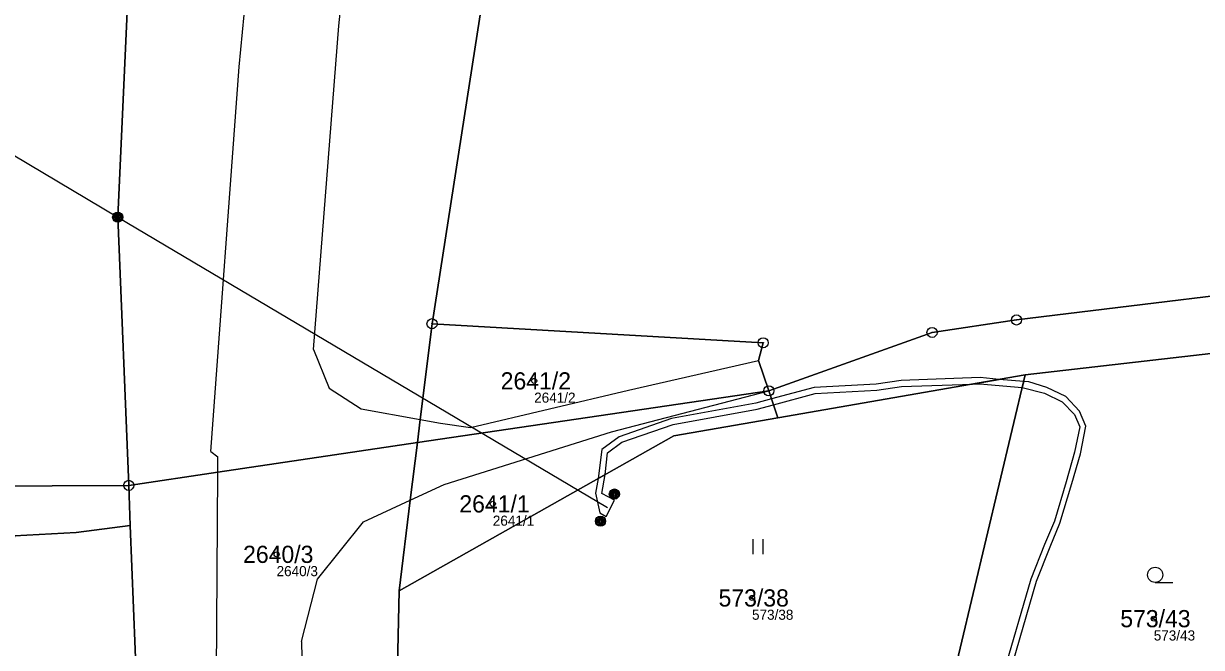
# Model space of a CAD drawing. Extents: x -653098 to -649479, y -997642 to -992666.
# Drawn here: x -652266 to -652149.5, y -994866.3 to -994804.7 of the extents above; entities that cross this region are included whole.
import ezdxf

# ---------------------------------------------------------------- set-up
doc = ezdxf.new("R2010")
doc.units = 0
for name, color, linetype in [('Definiční body', 7, 'Continuous'), ('Hranice parcel', 7, 'Continuous'), ('Parcelní čísla', 7, 'Continuous'), ('Polygon parcely', 7, 'Continuous'), ('Poz předměty', 7, 'Continuous'), ('Vnitřní kresba', 7, 'Continuous'), ('Věcná břemena k části', 7, 'Continuous'), ('Značky bodu BP', 7, 'Continuous'), ('Značky kultur', 7, 'Continuous')]:
    doc.layers.add(name, color=color, linetype=linetype)

msp = doc.modelspace()

# ---------------------------------------------------------------- linework, layer by layer
at = {"layer": 'Definiční body'}
for centre in [(-652215.52, -994839.98), (-652219.61, -994852.14), (-652240.99, -994857.13), (-652193.98, -994861.44), (-652154.26, -994863.49)]:
    msp.add_circle(centre, 0.25, dxfattribs=at)
at = {"layer": 'Hranice parcel'}
for p, q in [((-652166.96, -994839.38), (-652137.7, -994836.02)), ((-652191.42, -994843.62), (-652166.96, -994839.38)), ((-652175.97, -994877.21), (-652166.96, -994839.38)), ((-652192.32, -994840.96), (-652227.07, -994846.09)), ((-652192.32, -994840.96), (-652191.42, -994843.62)), ((-652227.77, -994851.77), (-652227.07, -994846.09)), ((-652255.45, -994854.29), (-652255.61, -994850.31)), ((-652228.87, -994860.74), (-652227.77, -994851.77)), ((-652254.63, -994874.71), (-652255.45, -994854.29)), ((-652228.87, -994860.74), (-652229.08, -994869.63))]:
    msp.add_line(p, q, dxfattribs=at)
for points in [[(-652191.32, -994661.21), (-652207.75, -994719.34), (-652225.62, -994834.33)], [(-652255.61, -994850.31), (-652256.68, -994823.75), (-652254.71, -994780.26), (-652253.2, -994768.62), (-652248.81, -994734.49), (-652240.2, -994686.19), (-652235.53, -994667.38)], [(-652192.32, -994840.96), (-652176.18, -994835.19), (-652167.83, -994833.96), (-652134.26, -994829.85), (-652109.71, -994831.46)], [(-652381.92, -994832.42), (-652342.05, -994844.52), (-652319.31, -994847.46), (-652293.55, -994850.5), (-652255.61, -994850.31)], [(-652227.07, -994846.09), (-652226.79, -994843.79), (-652225.62, -994834.33)], [(-652225.62, -994834.33), (-652192.88, -994836.21), (-652193.33, -994837.97), (-652192.32, -994840.96)], [(-652191.42, -994843.62), (-652201.7, -994845.4), (-652228.87, -994860.74)], [(-652227.07, -994846.09), (-652246.8, -994849.01), (-652255.61, -994850.31)], [(-652255.45, -994854.29), (-652260.79, -994854.97), (-652266.91, -994855.3)]]:
    msp.add_lwpolyline(points, dxfattribs=at)
at = {"layer": 'Polygon parcely'}
for points in [[(-651862.11, -994711.75), (-651891.78, -994706.62), (-651996.79, -994680.38), (-652060.95, -994669.31), (-652095.93, -994663.72), (-652120.99, -994656.99), (-652143.52, -994656.46), (-652190.51, -994658.36), (-652191.32, -994661.21), (-652207.75, -994719.34), (-652225.62, -994834.33), (-652192.88, -994836.21), (-652193.33, -994837.97), (-652192.32, -994840.96), (-652176.18, -994835.19), (-652167.83, -994833.96), (-652134.26, -994829.85), (-652109.71, -994831.46), (-652137, -994752.18), (-652068.56, -994769.31), (-651985.26, -994782.48), (-651897.58, -994793.47), (-651870.23, -994798.31)], [(-652218.94, -994665.06), (-652220.02, -994665.22), (-652221.74, -994665.46), (-652235.53, -994667.38), (-652240.2, -994686.19), (-652248.81, -994734.49), (-652253.2, -994768.62), (-652254.71, -994780.26), (-652256.68, -994823.75), (-652255.61, -994850.31), (-652246.8, -994849.01), (-652227.07, -994846.09), (-652226.79, -994843.79), (-652225.62, -994834.33), (-652207.75, -994719.34), (-652191.32, -994661.21), (-652206.05, -994663.27), (-652207.88, -994663.52), (-652208.96, -994663.67)], [(-652360.45, -994732.18), (-652353.17, -994772.6), (-652412.56, -994772.27), (-652389.02, -994830.52), (-652381.92, -994832.42), (-652342.05, -994844.52), (-652319.31, -994847.46), (-652293.55, -994850.5), (-652255.61, -994850.31), (-652256.68, -994823.75), (-652254.71, -994780.26), (-652253.2, -994768.62), (-652248.81, -994734.49), (-652240.2, -994686.19), (-652235.53, -994667.38), (-652234.61, -994663.66), (-652239.9, -994665.74), (-652247.77, -994668.84), (-652249.45, -994669.5), (-652301.83, -994694.07), (-652353.63, -994713.75), (-652370.4, -994723.15)], [(-652137.7, -994836.02), (-652095, -994840.52), (-652060.65, -994846.82), (-652059.43, -994840.57), (-652103.59, -994831.86), (-652109.71, -994831.46), (-652134.26, -994829.85), (-652167.83, -994833.96), (-652176.18, -994835.19), (-652192.32, -994840.96), (-652191.42, -994843.62), (-652166.96, -994839.38)], [(-652473.05, -994844.82), (-652472.35, -994849.58), (-652448.98, -994841.11), (-652381.66, -994836.91), (-652321.11, -994851.88), (-652292.5, -994855.4), (-652274.33, -994855.63), (-652273.25, -994855.64), (-652266.91, -994855.3), (-652260.79, -994854.97), (-652255.45, -994854.29), (-652255.61, -994850.31), (-652293.55, -994850.5), (-652319.31, -994847.46), (-652342.05, -994844.52), (-652381.92, -994832.42), (-652450.74, -994836.43)], [(-652192.32, -994840.96), (-652193.33, -994837.97), (-652192.88, -994836.21), (-652225.62, -994834.33), (-652226.79, -994843.79), (-652227.07, -994846.09)], [(-652137.7, -994836.02), (-652166.96, -994839.38), (-652175.97, -994877.21), (-652171.95, -994877.9), (-652138.21, -994883.88), (-652139.15, -994883.2), (-652138.96, -994882.65)], [(-652192.32, -994840.96), (-652227.07, -994846.09), (-652227.77, -994851.77), (-652228.87, -994860.74), (-652201.7, -994845.4), (-652191.42, -994843.62)], [(-652246.8, -994849.01), (-652255.61, -994850.31), (-652255.45, -994854.29), (-652254.63, -994874.71), (-652246.96, -994873.19), (-652238.43, -994871.49), (-652229.08, -994869.63), (-652228.87, -994860.74), (-652227.77, -994851.77), (-652227.07, -994846.09)], [(-652258.83, -994915.26), (-652253.81, -994895.19), (-652254.44, -994879.47), (-652259.52, -994880.48), (-652260.44, -994875.87), (-652254.63, -994874.71), (-652255.45, -994854.29), (-652260.79, -994854.97), (-652266.91, -994855.3), (-652272.7, -994906.76), (-652271.93, -994924.09), (-652260.81, -994923.68), (-652260.28, -994921.4)]]:
    msp.add_lwpolyline(points, close=True, dxfattribs=at)
msp.add_lwpolyline([(-652175.97, -994877.21), (-652166.96, -994839.38), (-652191.42, -994843.62), (-652201.7, -994845.4), (-652228.87, -994860.74), (-652229.08, -994869.63)], dxfattribs=at)
at = {"layer": 'Poz předměty'}
for p, q in [((-652294.2, -994801.53), (-652256.7, -994823.79)), ((-652256.7, -994823.79), (-652208.27, -994852.51))]:
    msp.add_line(p, q, dxfattribs=at)
for centre, radius in [((-652256.7, -994823.79), 0.5), ((-652256.7, -994823.79), 0.4), ((-652256.7, -994823.79), 0.3), ((-652256.7, -994823.79), 0.2), ((-652256.7, -994823.79), 0.1), ((-652207.59, -994851.17), 0.5), ((-652207.59, -994851.17), 0.4), ((-652207.59, -994851.17), 0.3), ((-652207.59, -994851.17), 0.2), ((-652207.59, -994851.17), 0.1), ((-652208.96, -994853.85), 0.5), ((-652208.96, -994853.85), 0.4), ((-652208.96, -994853.85), 0.3), ((-652208.96, -994853.85), 0.2), ((-652208.96, -994853.85), 0.1)]:
    msp.add_circle(centre, radius, dxfattribs=at)
at = {"layer": 'Vnitřní kresba'}
for p, q in [((-652234.82, -994804.89), (-652232.15, -994779.26)), ((-652244.68, -994808.94), (-652241.98, -994780.81)), ((-652237.35, -994836.88), (-652234.82, -994804.89)), ((-652247.49, -994846.96), (-652244.68, -994808.94)), ((-652237.35, -994836.88), (-652235.79, -994840.7)), ((-652206.18, -994840.91), (-652193.33, -994837.97)), ((-652235.79, -994840.7), (-652232.61, -994842.75)), ((-652221.8, -994844.58), (-652206.18, -994840.91)), ((-652207.88, -994845.01), (-652192.32, -994840.96)), ((-652232.61, -994842.75), (-652226.79, -994843.79)), ((-652226.79, -994843.79), (-652224.78, -994844.15)), ((-652224.78, -994844.15), (-652221.8, -994844.58)), ((-652224.43, -994850.22), (-652207.88, -994845.01)), ((-652247.49, -994846.96), (-652246.79, -994847.49)), ((-652246.8, -994849.01), (-652246.79, -994847.49)), ((-652246.96, -994873.19), (-652246.8, -994849.01)), ((-652227.77, -994851.77), (-652224.43, -994850.22)), ((-652232.38, -994853.91), (-652227.77, -994851.77)), ((-652236.93, -994859.59), (-652232.38, -994853.91)), ((-652238.52, -994865.74), (-652236.93, -994859.59)), ((-652238.52, -994865.74), (-652238.43, -994871.49))]:
    msp.add_line(p, q, dxfattribs=at)
at = {"layer": 'Věcná břemena k části'}
for points in [[(-652208.51, -994849.24), (-652208.28, -994847.1), (-652206.84, -994846.04), (-652201.78, -994844.29), (-652193.47, -994842.78), (-652191.85, -994842.34), (-652187.75, -994841.23), (-652181.63, -994840.89), (-652179.19, -994840.53), (-652172.19, -994840.29), (-652169.54, -994839.83), (-652171.42, -994839.66), (-652179.25, -994839.93), (-652181.69, -994840.29), (-652187.85, -994840.63), (-652192.05, -994841.77), (-652193.61, -994842.2), (-652201.94, -994843.71), (-652207.12, -994845.5), (-652208.84, -994846.78), (-652209.18, -994849.62), (-652208.64, -994849.32)], [(-652167.12, -994840.04), (-652169.54, -994839.83), (-652172.19, -994840.29), (-652171.44, -994840.26), (-652167.26, -994840.63)], [(-652208.84, -994851.11), (-652208.51, -994849.24), (-652209.18, -994849.62), (-652209.44, -994851.09), (-652209.02, -994853.03), (-652208.39, -994853.39), (-652207.57, -994851.79)]]:
    msp.add_lwpolyline(points, close=True, dxfattribs=at)
msp.add_lwpolyline([(-652168.49, -994868.88), (-652165.85, -994859.77), (-652164.51, -994856.39), (-652163.53, -994854.05), (-652162.35, -994850.12), (-652161.51, -994847.18), (-652160.96, -994844.45), (-652161.61, -994842.96), (-652162.96, -994841.54), (-652164.83, -994840.64), (-652166.62, -994840.08), (-652167.12, -994840.04), (-652167.26, -994840.63), (-652165.05, -994841.2), (-652163.32, -994842.04), (-652162.11, -994843.3), (-652161.58, -994844.51), (-652162.09, -994847.04), (-652162.93, -994849.96), (-652164.09, -994853.85), (-652165.07, -994856.17), (-652166.41, -994859.57), (-652169.09, -994868.76)], dxfattribs=at)
at = {"layer": 'Značky bodu BP'}
for centre, radius in [((-652225.62, -994834.33), 0.5), ((-652167.83, -994833.96), 0.5), ((-652167.83, -994833.96), 0.0303), ((-652225.62, -994834.33), 0.0303), ((-652176.18, -994835.19), 0.5), ((-652176.18, -994835.19), 0.0303), ((-652192.88, -994836.21), 0.5), ((-652192.88, -994836.21), 0.0303), ((-652192.32, -994840.96), 0.5), ((-652192.32, -994840.96), 0.0303), ((-652255.61, -994850.31), 0.5), ((-652255.61, -994850.31), 0.0303)]:
    msp.add_circle(centre, radius, dxfattribs=at)
at = {"layer": 'Značky kultur'}
for p, q in [((-652193.87, -994857.12), (-652193.87, -994855.62)), ((-652192.87, -994857.12), (-652192.87, -994855.62)), ((-652154.12, -994859.91), (-652152.37, -994859.91))]:
    msp.add_line(p, q, dxfattribs=at)
msp.add_circle((-652154.12, -994859.16), 0.75, dxfattribs=at)

# ---------------------------------------------------------------- texts
at = {"layer": 'Definiční body'}
for s, p in [('2641/2', (-652215.52, -994842.14)), ('2641/1', (-652219.61, -994854.3)), ('2640/3', (-652240.99, -994859.29)), ('573/38', (-652193.98, -994863.6)), ('573/43', (-652154.26, -994865.65))]:
    msp.add_text(s, height=1, dxfattribs=at).set_placement(p)
at = {"layer": 'Parcelní čísla'}
for s, p in [('2641/2', (-652218.83, -994840.83)), ('2641/1', (-652222.92, -994852.99)), ('2640/3', (-652244.3, -994857.98)), ('573/38', (-652197.29, -994862.29)), ('573/43', (-652157.57, -994864.34))]:
    msp.add_text(s, height=1.7, dxfattribs=at).set_placement(p)

doc.saveas('drawing.dxf')
